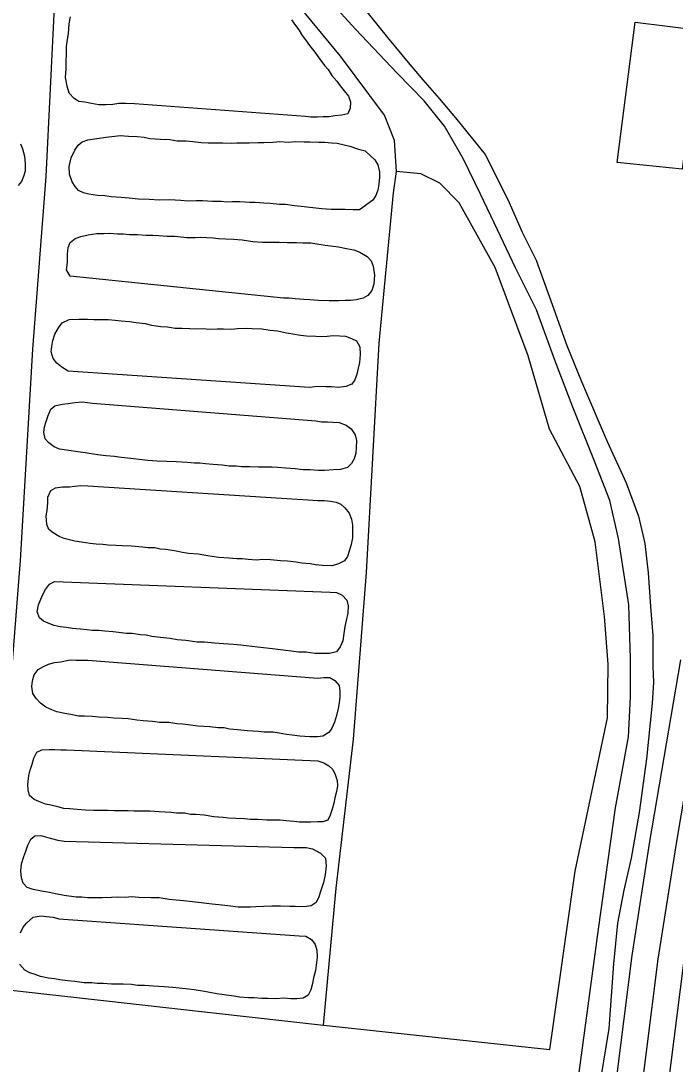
# Model space of a CAD drawing. Extents: x 3297735 to 3335592, y 670436 to 695807.
# Drawn here: x 3330874 to 3331251, y 678936 to 679535 of the extents above; entities that cross this region are included whole.
import ezdxf

# ---------------------------------------------------------------- set-up
doc = ezdxf.new("R2010")
doc.units = 0
for name, color, linetype in [('V-BLDG-OTLN', 7, 'Continuous'), ('V-DTCH-CNTR', 7, 'Continuous'), ('V-ROAD-CNTR', 7, 'Continuous'), ('V-TOPO-SHOR', 7, 'Continuous')]:
    doc.layers.add(name, color=color, linetype=linetype)

msp = doc.modelspace()

# ---------------------------------------------------------------- linework, layer by layer
at = {"layer": 'V-BLDG-OTLN'}
msp.add_lwpolyline([(3331217.2, 679453.91), (3331227.47, 679534.58), (3331264.77, 679529.83), (3331254.62, 679450.07)], close=True, dxfattribs=at)
at = {"layer": 'V-DTCH-CNTR'}
for points in [[(3330381.34, 680198), (3330481.27, 680121.82), (3330505.09, 680101.4), (3330526.08, 680083.39), (3330603.2, 680028.16), (3330688.59, 679953.94), (3330712.83, 679922.62), (3330715.46, 679919.22), (3330758.4, 679870.53), (3330844.95, 679762), (3330883.66, 679716.81), (3330897.06, 679696.88), (3330900.26, 679683.12), (3330902.31, 679650.51), (3330893.8, 679546.93), (3330888.75, 679445.87), (3330881.17, 679346.56), (3330874.08, 679224.96), (3330863.13, 679086.28), (3330851.65, 678979.97), (3330848.25, 678949.36), (3330846.88, 678917.67), (3330843.51, 678830.61)], [(3330851.65, 678979.97), (3330940.64, 678969.98), (3331048.45, 678957.96), (3331055.71, 679036.71), (3331065.65, 679122.27), (3331073.18, 679218.15), (3331080.43, 679350.03), (3331088.67, 679436.47), (3331090.31, 679448.68), (3331089.15, 679466.47), (3331083.39, 679481.13), (3331058.21, 679514.96), (3330966.56, 679626.15), (3330932.01, 679663.55), (3330897.06, 679696.88)], [(3331048.45, 678957.96), (3331178.51, 678943.88), (3331193.01, 679046.51), (3331211.56, 679134.5), (3331212.05, 679165.35), (3331209.92, 679192.82), (3331204.61, 679235.76), (3331195.69, 679267.62), (3331178.21, 679300.47), (3331166.03, 679342.67), (3331147.13, 679393.54), (3331126.29, 679430.73), (3331115.33, 679442.05), (3331104.27, 679447.37), (3331090.31, 679448.68)]]:
    msp.add_lwpolyline(points, dxfattribs=at)
at = {"layer": 'V-ROAD-CNTR'}
for points in [[(3331703.21, 682274.19), (3331652.47, 681951.76), (3331585.11, 681518.81), (3331505.46, 680976.82), (3331402.9, 680289.46), (3331317.13, 679694.99), (3331284.04, 679300.52), (3331268.59, 679165.86), (3331250.84, 679061.18), (3331240.61, 678995.88), (3331220.43, 678836.02)], [(3331232.02, 678814.75), (3331232.4, 678816.02), (3331232.75, 678817.27), (3331233.1, 678818.56), (3331233.43, 678819.9), (3331233.71, 678821.19), (3331233.98, 678822.46), (3331234.23, 678823.77), (3331234.45, 678825.07), (3331234.66, 678826.43), (3331234.84, 678827.75), (3331234.99, 678829.02), (3331235.13, 678830.39), (3331235.24, 678831.72), (3331235.32, 678833), (3331235.39, 678834.36), (3331235.41, 678834.87), (3331255.46, 678993.78), (3331265.65, 679058.76), (3331283.45, 679163.75), (3331298.97, 679299.04), (3331332.04, 679693.29), (3331346.44, 679793.09)], [(3331203.36, 678823.63), (3331203.59, 678824.4), (3331203.82, 678825.22), (3331204.03, 678825.98), (3331204.21, 678826.73), (3331204.39, 678827.53), (3331204.56, 678828.34), (3331204.71, 678829.14), (3331204.85, 678829.94), (3331204.97, 678830.69), (3331205.07, 678831.5), (3331205.17, 678832.34), (3331205.25, 678833.1), (3331205.32, 678833.92), (3331205.37, 678834.77), (3331205.41, 678835.54), (3331205.46, 678837.17), (3331225.75, 678997.98), (3331236.04, 679063.59), (3331253.74, 679167.97)]]:
    msp.add_lwpolyline(points, dxfattribs=at)
at = {"layer": 'V-TOPO-SHOR'}
msp.add_line((3331238.07, 679154.87), (3331237.29, 679143.01), dxfattribs=at)
for points in [[(3331224.87, 679146.47), (3331224.93, 679168.74), (3331223.94, 679199.64), (3331218.02, 679237.73), (3331213.02, 679259.49), (3331204.18, 679282.19), (3331191.62, 679313.27), (3331181.36, 679340.16), (3331170.83, 679369.13), (3331158.75, 679393.37), (3331148.41, 679415.21), (3331138.64, 679435.55), (3331128.58, 679456.2), (3331117.89, 679474.78), (3331106.25, 679489.22), (3331090.77, 679505.2), (3331066.83, 679530.53), (3331037.94, 679562.16), (3331016.98, 679588.33), (3330983.43, 679625.39)], [(3331066.82, 679548.64), (3331085.16, 679525.78), (3331097.1, 679511.34), (3331105.55, 679501.4), (3331114.88, 679490.57), (3331124.2, 679479.43), (3331141.38, 679458.37), (3331154.33, 679432.63), (3331162.64, 679413.79), (3331170.7, 679397.63), (3331179.79, 679372.25), (3331188.32, 679348.66), (3331196.6, 679328.04), (3331211.49, 679293.36), (3331222.39, 679269.73), (3331229.51, 679250.61), (3331233.12, 679234.82), (3331234.92, 679217.87), (3331236.4, 679198.55), (3331237.62, 679181.9), (3331237.63, 679164.38), (3331238.07, 679154.87)], [(3330939.81, 679487.59), (3330934.67, 679487.67), (3330930.68, 679487.73), (3330927.24, 679487.22), (3330923.23, 679487), (3330919.23, 679487.06), (3330914.96, 679487.7), (3330911.26, 679488.62), (3330907.83, 679488.96), (3330905.01, 679490.72), (3330902.2, 679493.62), (3330901.12, 679497.64), (3330900.06, 679502.8), (3330900.42, 679507.65), (3330900.48, 679511.36), (3330900.57, 679516.79), (3330900.63, 679520.5), (3330901.26, 679524.49), (3330901.89, 679527.91), (3330902.27, 679533.62), (3330902.9, 679537.61)], [(3331030.02, 679535.86), (3331032.25, 679532.68), (3331034.21, 679530.08), (3331036.16, 679526.91), (3331038.12, 679524.3), (3331040.35, 679521.12), (3331043.44, 679517.36), (3331046.23, 679513.32), (3331049.02, 679509.56), (3331050.99, 679507.24), (3331053.22, 679503.78), (3331056.02, 679500.59), (3331057.98, 679497.98), (3331060.22, 679495.09), (3331062.74, 679491.91), (3331063.84, 679488.75), (3331063.78, 679485.04)], [(3331063.78, 679485.04), (3331062.3, 679481.92), (3331058.86, 679481.11), (3331054.85, 679480.61), (3331051.7, 679480.09), (3331048.27, 679480.14), (3331044.84, 679479.91), (3331041.12, 679479.97), (3331037.99, 679480.31), (3330939.81, 679487.59)], [(3330874.3, 679464.64), (3330875.4, 679461.76), (3330876.47, 679457.46), (3330876.98, 679453.17), (3330876.91, 679448.88), (3330876, 679445.75), (3330874.81, 679442.91), (3330872.78, 679440.66)], [(3331069.13, 679426.66), (3331065.42, 679426.72), (3331060.85, 679426.8), (3331057.7, 679426.85), (3331052.85, 679426.92), (3331047.42, 679427.29), (3331040.58, 679427.98), (3331035.45, 679428.63), (3331031.74, 679428.98), (3331026.6, 679429.63), (3331023.18, 679429.68), (3331017.76, 679430.34), (3331014.04, 679430.4), (3331009.19, 679430.76), (3331005.77, 679430.82), (3331000.34, 679431.19), (3330996.06, 679431.26), (3330992.91, 679431.02), (3330989.49, 679431.37), (3330984.63, 679431.44), (3330978.92, 679431.82), (3330975.21, 679431.88), (3330970.35, 679431.67), (3330966.35, 679432.02), (3330959.79, 679432.41), (3330954.07, 679432.22), (3330948.08, 679432.6), (3330941.79, 679432.7), (3330936.66, 679433.35), (3330932.1, 679433.71), (3330926.39, 679434.09), (3330922.68, 679434.72), (3330918.4, 679434.79), (3330913.56, 679435.72), (3330910.42, 679436.34), (3330907.59, 679437.82), (3330905.63, 679440.13), (3330903.96, 679442.73), (3330902.31, 679447.05), (3330902.1, 679451.62), (3330903.32, 679456.46), (3330905.39, 679461), (3330907.43, 679463.82), (3330909.75, 679465.78), (3330912.91, 679466.88), (3330918.07, 679467.65), (3330923.22, 679468.42), (3330928.37, 679468.91), (3330931.52, 679469.44), (3330936.38, 679469.07), (3330941.23, 679468.71), (3330945.22, 679468.36), (3330948.64, 679467.73), (3330954.63, 679467.35), (3330960.06, 679466.98), (3330964.33, 679466.34), (3330969.47, 679466.26), (3330973.18, 679465.91), (3330978.03, 679465.26), (3330982.03, 679465.2), (3330986.88, 679465.12), (3330990.6, 679465.06), (3330995.46, 679464.98), (3330998.6, 679465.22), (3331002.6, 679465.16), (3331005.74, 679465.1), (3331010.6, 679465.31), (3331014.03, 679465.26), (3331019.46, 679465.46), (3331023.19, 679465.97), (3331028.04, 679465.61), (3331032.04, 679465.83), (3331037.18, 679465.75), (3331040.61, 679465.69), (3331045.75, 679465.61), (3331049.18, 679465.55), (3331052.89, 679465.21), (3331056.31, 679464.87), (3331060.3, 679463.95), (3331063.43, 679463.33), (3331068.54, 679461.53), (3331072.24, 679460.61), (3331075.62, 679457.42), (3331077.88, 679455.38), (3331079.54, 679452.5), (3331080.62, 679448.48), (3331080.57, 679445.34), (3331080.22, 679441.34), (3331079.6, 679437.92), (3331078.4, 679434.8), (3331076.65, 679432.26), (3331069.13, 679426.66)], [(3330902.8, 679388.46), (3330900.58, 679392.21), (3330901.21, 679396.49), (3330901.29, 679401.06), (3330901.64, 679405.05), (3330902.83, 679407.89), (3330905.72, 679410.13), (3330908.88, 679411.23), (3330913.18, 679412.3), (3330918.05, 679413.08), (3330922.05, 679413.01), (3330925.48, 679413.24), (3330930.05, 679412.89), (3330933.19, 679412.83), (3330936.9, 679412.49), (3330941.47, 679412.42), (3330946.32, 679412.05), (3330950.32, 679411.99), (3330953.75, 679411.94), (3330958.6, 679411.57), (3330962.89, 679411.5), (3330966.31, 679411.16), (3330969.73, 679410.82), (3330974.59, 679410.74), (3330977.73, 679410.98), (3330984.87, 679410.58), (3330988.01, 679410.24), (3330992, 679409.9), (3330996.57, 679409.82), (3331001.71, 679409.45), (3331007.7, 679408.5), (3331013.12, 679408.13), (3331017.12, 679408.07), (3331022.83, 679407.97), (3331027.4, 679407.9), (3331032.83, 679407.81), (3331036.54, 679407.75), (3331041.11, 679407.68), (3331044.53, 679407.06), (3331049.38, 679406.41), (3331053.94, 679405.76), (3331057.08, 679405.43), (3331061.63, 679404.5), (3331065.9, 679403.57), (3331069.31, 679402.37), (3331073.56, 679399.73), (3331075.8, 679397.41), (3331076.9, 679394.25), (3331077.67, 679389.1), (3331077.3, 679383.96), (3331076.1, 679380.26), (3331073.77, 679377.45), (3331071.17, 679375.77), (3331067.16, 679374.98), (3331064.01, 679374.46), (3331060.87, 679374.51), (3331057.15, 679374.28), (3331051.72, 679374.37), (3331045.44, 679374.47), (3331040.58, 679374.83), (3331037.16, 679375.17), (3331032.02, 679375.54), (3331028.6, 679375.88), (3331025.46, 679375.93), (3330902.8, 679388.46)], [(3330901.64, 679333.91), (3330897.97, 679336.26), (3330895.15, 679338.58), (3330892.9, 679341.19), (3330891.82, 679344.93), (3330892.16, 679348.06), (3330892.78, 679351.48), (3330893.98, 679355.18), (3330896.04, 679358.86), (3330898.09, 679361.68), (3330902.12, 679363.62), (3330907.83, 679363.81), (3330912.69, 679363.73), (3330916.4, 679363.68), (3330920.69, 679363.61), (3330924.69, 679363.54), (3330928.68, 679363.19), (3330932.11, 679362.85), (3330936.96, 679362.49), (3330940.66, 679361.86), (3330945.79, 679361.2), (3330949.49, 679360.29), (3330954.91, 679359.63), (3330958.62, 679359.28), (3330963.18, 679358.64), (3330966.9, 679358.58), (3330971.47, 679358.51), (3330974.6, 679358.17), (3330979.18, 679358.39), (3330982.6, 679358.05), (3330987.18, 679358.26), (3330990.89, 679358.2), (3330995.46, 679358.12), (3330998.89, 679358.36), (3331004.04, 679358.56), (3331007.47, 679358.5), (3331012.89, 679358.13), (3331017.73, 679357.48), (3331022.02, 679357.13), (3331027.14, 679355.9), (3331030.84, 679355.27), (3331035.12, 679354.63), (3331038.54, 679354.29), (3331043.96, 679353.92), (3331047.11, 679353.87), (3331050.54, 679354.1), (3331053.97, 679354.33), (3331057.69, 679354.27), (3331061.11, 679353.93), (3331064.52, 679352.73), (3331067.35, 679351.26), (3331069.3, 679347.8), (3331069.52, 679343.51), (3331069.15, 679338.95), (3331068.24, 679335.53), (3331067.62, 679332.11), (3331066.42, 679328.99), (3331064.67, 679326.45), (3331061.22, 679325.07), (3331056.93, 679324.57), (3331052.93, 679324.92), (3331049.79, 679324.97), (3331044.93, 679325.05), (3331040.35, 679324.55), (3330901.64, 679333.91)], [(3331044.05, 679305.35), (3331047.18, 679304.73), (3331050.61, 679304.67), (3331053.75, 679304.62), (3331057.46, 679304.28), (3331061.43, 679302.78), (3331064.26, 679300.74), (3331066.49, 679297.28), (3331067.29, 679294.12), (3331067.23, 679289.83), (3331066.89, 679286.7), (3331065.98, 679283.57), (3331064.51, 679280.73), (3331062.19, 679278.48), (3331058.17, 679277.41), (3331054.17, 679277.18), (3331049.02, 679276.7), (3331045.3, 679276.75), (3331040.74, 679277.11), (3331036.74, 679277.18), (3331032.18, 679277.82), (3331026.47, 679278.2), (3331022.19, 679278.55), (3331018.76, 679278.61), (3331014.76, 679278.67), (3331011.05, 679278.73), (3331005.91, 679278.81), (3331001.34, 679278.89), (3330998.2, 679279.22), (3330994.2, 679279.29), (3330990.21, 679279.92), (3330984.79, 679280.29), (3330980.51, 679280.65), (3330977.37, 679280.98), (3330974.23, 679281.03), (3330969.95, 679281.39), (3330963.67, 679281.78), (3330958.24, 679281.86), (3330952.82, 679282.23), (3330947.4, 679282.6), (3330943.97, 679282.95), (3330937.7, 679283.62), (3330931.99, 679284.28), (3330928.29, 679284.91), (3330923.44, 679285.28), (3330920.02, 679285.62), (3330914.88, 679286.27), (3330911.46, 679286.9), (3330907.19, 679287.54), (3330902.06, 679288.19), (3330896.64, 679289.13), (3330893.52, 679290.32), (3330890.41, 679292.66), (3330888.45, 679294.98), (3330887.65, 679298.7), (3330887.99, 679301.84), (3330888.89, 679304.97), (3330890.09, 679308.38), (3330891.58, 679312.07), (3330893.9, 679314.03), (3330898.2, 679314.82), (3330901.63, 679315.34), (3330905.35, 679315.85), (3330909.94, 679316.35), (3330915.63, 679315.4), (3331044.05, 679305.35)], [(3331045.32, 679259.61), (3331048.74, 679259.56), (3331052.45, 679259.21), (3331055.58, 679258.59), (3331058.42, 679257.4), (3331060.68, 679255.37), (3331063.2, 679252.18), (3331064.57, 679248.73), (3331065.08, 679245.3), (3331065.03, 679241.87), (3331064.97, 679238.15), (3331064.34, 679234.16), (3331063.14, 679230.47), (3331062.23, 679227.34), (3331060.47, 679224.8), (3331057.02, 679223.14), (3331053.29, 679222.05), (3331047.57, 679222.15), (3331043.86, 679222.49), (3331040.73, 679223.11), (3331035.88, 679223.47), (3331032.75, 679224.1), (3331027.62, 679224.75), (3331023.62, 679224.82), (3331017.91, 679225.48), (3331013.34, 679225.55), (3331009.91, 679225.32), (3331005.06, 679225.68), (3331001.63, 679226.02), (3330998.49, 679226.07), (3330993.93, 679226.43), (3330988.22, 679226.81), (3330983.08, 679227.46), (3330979.67, 679228.09), (3330976.25, 679228.71), (3330970.83, 679229.09), (3330967.41, 679229.71), (3330963.7, 679230.34), (3330957.72, 679231.3), (3330954.58, 679231.63), (3330951.45, 679232.26), (3330947.45, 679232.32), (3330944.31, 679232.65), (3330938.04, 679233.33), (3330932.61, 679233.41), (3330929.19, 679233.75), (3330924.62, 679233.83), (3330921.48, 679234.16), (3330917.77, 679234.51), (3330914.34, 679234.85), (3330909.21, 679235.5), (3330905.51, 679236.13), (3330899.25, 679237.66), (3330896.41, 679238.85), (3330893.01, 679240.9), (3330890.48, 679242.94), (3330889.38, 679245.82), (3330888.88, 679250.68), (3330889.51, 679253.82), (3330889.86, 679258.1), (3330889.91, 679261.53), (3330891.69, 679265.21), (3330894.29, 679266.89), (3330898.29, 679267.39), (3330902.29, 679267.33), (3330905.44, 679267.85), (3330908.88, 679268.08), (3330912.88, 679268.02), (3331045.32, 679259.61)], [(3331052.19, 679206.93), (3331055.9, 679206.58), (3331059.02, 679205.11), (3331061.83, 679202.2), (3331062.63, 679199.05), (3331062.28, 679194.77), (3331061.35, 679190.5), (3331060.73, 679187.08), (3331060.09, 679183.09), (3331059.45, 679178.81), (3331057.97, 679175.41), (3331055.92, 679172.58), (3331051.91, 679171.5), (3331047.62, 679171.57), (3331043.34, 679171.64), (3331038.49, 679172.29), (3331033.92, 679172.36), (3331029.93, 679173), (3331026.79, 679173.33), (3331019.09, 679174.32), (3331015.67, 679174.66), (3331012.25, 679174.99), (3331007.11, 679175.65), (3331003.98, 679175.98), (3331000.84, 679176.32), (3330996.56, 679176.67), (3330990.85, 679177.05), (3330985.71, 679177.42), (3330980.01, 679178.08), (3330975.73, 679178.15), (3330969.17, 679179.11), (3330964.32, 679179.48), (3330960.33, 679180.11), (3330954.62, 679180.78), (3330949.78, 679181.42), (3330946.36, 679182.05), (3330943.22, 679182.38), (3330938.37, 679183.03), (3330935.23, 679183.08), (3330927.53, 679184.07), (3330922.68, 679184.43), (3330919.26, 679184.77), (3330915.54, 679184.83), (3330912.41, 679185.16), (3330908.7, 679185.51), (3330904.13, 679185.87), (3330900.43, 679186.5), (3330897.01, 679186.84), (3330893.59, 679187.75), (3330890.18, 679188.95), (3330887.34, 679190.14), (3330885.09, 679192.17), (3330883.72, 679195.62), (3330884.64, 679199.61), (3330885.83, 679202.73), (3330887.02, 679205.57), (3330888.49, 679208.4), (3330890.83, 679211.51), (3330893.71, 679212.89), (3331052.19, 679206.93)], [(3331045.11, 679157.33), (3331048.54, 679157.84), (3331051.97, 679157.79), (3331054.8, 679156.03), (3331057.33, 679153.13), (3331057.85, 679149.98), (3331057.79, 679146.55), (3331057.45, 679143.13), (3331056.83, 679140), (3331055.91, 679136.01), (3331054.7, 679132.03), (3331053.22, 679128.62), (3331051.47, 679126.08), (3331048.01, 679124.14), (3331044.85, 679123.62), (3331040.57, 679123.68), (3331034.86, 679124.06), (3331030.3, 679124.71), (3331027.16, 679125.04), (3331022.89, 679125.68), (3331019.47, 679126.31), (3331014.33, 679126.39), (3331010.9, 679126.73), (3331004.62, 679127.12), (3330998.92, 679127.78), (3330994.35, 679128.14), (3330991.22, 679128.76), (3330987.79, 679128.82), (3330982.95, 679129.46), (3330979.52, 679129.52), (3330976.1, 679129.86), (3330970.68, 679130.52), (3330967.25, 679130.86), (3330964.12, 679131.19), (3330959.56, 679131.84), (3330954.13, 679131.92), (3330950.14, 679132.56), (3330944.72, 679132.93), (3330941.01, 679133.28), (3330936.16, 679133.93), (3330932.74, 679134.27), (3330927.88, 679134.34), (3330924.17, 679134.69), (3330919.04, 679135.06), (3330915.61, 679135.4), (3330911.04, 679135.47), (3330907.61, 679135.53), (3330903.06, 679136.46), (3330899.64, 679137.08), (3330895.08, 679138.01), (3330892.24, 679139.2), (3330888.84, 679140.68), (3330885.73, 679143.02), (3330883.2, 679145.63), (3330881.25, 679148.52), (3330880.74, 679152.53), (3330881.08, 679155.95), (3330881.99, 679159.36), (3330884.33, 679162.47), (3330887.5, 679164.13), (3330890.38, 679165.52), (3330893.82, 679166.32), (3330897.26, 679166.83), (3330902.7, 679167.89), (3330906.13, 679167.83), (3330909.27, 679167.78), (3330912.99, 679167.73), (3331045.11, 679157.33)], [(3331195.73, 678828.06), (3331193.79, 678817.7), (3331193.45, 678815.03), (3331191.64, 678813.58), (3331184.43, 678807.91), (3331183.21, 678810.05), (3331180.63, 678813.15), (3331178.65, 678818.24), (3331181.78, 678846.69), (3331193.95, 678920.72), (3331206.41, 679013.16), (3331216.14, 679082.78), (3331223.62, 679123.63), (3331224.87, 679146.47)], [(3331237.29, 679143.01), (3331234.1, 679110.99), (3331229.75, 679080.19), (3331225.18, 679053.83), (3331221.02, 679035.49), (3331217.45, 679016.55), (3331215, 678993.13), (3331212.33, 678956.06), (3331206.07, 678917.26), (3331203.67, 678897.11), (3331201.88, 678878.14), (3331198.87, 678856.81), (3331196.52, 678839.92)], [(3331045.21, 679109.9), (3331048.62, 679108.7), (3331051.45, 679106.94), (3331053.7, 679104.9), (3331055.08, 679102.03), (3331056.17, 679098.58), (3331056.4, 679095.43), (3331055.78, 679092.3), (3331054.87, 679088.6), (3331054.25, 679085.46), (3331053.33, 679082.05), (3331052.14, 679078.64), (3331050.95, 679075.8), (3331048.07, 679074.71), (3331044.93, 679074.76), (3331040.93, 679074.54), (3331037.79, 679074.59), (3331034.64, 679074.64), (3331031.51, 679074.97), (3331026.94, 679075.33), (3331023.52, 679075.67), (3331018.95, 679075.74), (3331015.8, 679075.79), (3331010.67, 679076.16), (3331006.38, 679076.23), (3331002.96, 679076.57), (3330997.82, 679076.65), (3330993.82, 679077), (3330990.69, 679077.34), (3330985.26, 679077.71), (3330979.85, 679078.66), (3330975, 679079.02), (3330971.86, 679079.07), (3330968.72, 679079.69), (3330963.87, 679079.77), (3330960.73, 679080.1), (3330953.88, 679080.5), (3330948.46, 679080.87), (3330944.46, 679080.94), (3330939.6, 679081.01), (3330936.17, 679081.07), (3330931.32, 679081.15), (3330928.17, 679081.2), (3330924.17, 679081.26), (3330921.03, 679081.31), (3330916.18, 679081.39), (3330911.61, 679081.46), (3330906.75, 679081.82), (3330902.48, 679082.18), (3330899.05, 679082.52), (3330895.64, 679083.43), (3330891.65, 679084.35), (3330888.52, 679084.97), (3330884.83, 679086.46), (3330881.99, 679087.65), (3330879.46, 679089.97), (3330878.65, 679093.13), (3330878.41, 679096.28), (3330879.07, 679101.41), (3330879.69, 679104.54), (3330880.89, 679107.95), (3330881.8, 679111.37), (3330883.57, 679114.77), (3330886.45, 679116.15), (3330890.74, 679116.37), (3330893.88, 679116.32), (3330897.31, 679116.26), (3330900.73, 679116.2), (3331045.21, 679109.9)], [(3331031.27, 679060.12), (3331034.98, 679060.06), (3331038.41, 679060), (3331042.11, 679059.37), (3331046.64, 679056.73), (3331049.45, 679053.83), (3331049.96, 679049.53), (3331049.3, 679044.4), (3331048.37, 679039.84), (3331046.87, 679035.3), (3331045.67, 679031.6), (3331044.19, 679028.48), (3331041.3, 679026.53), (3331037.29, 679026.02), (3331032.15, 679026.1), (3331029.01, 679026.15), (3331023.58, 679026.24), (3331018.73, 679026.32), (3331013.87, 679026.11), (3331009.58, 679025.89), (3331006.43, 679025.66), (3330999.29, 679025.77), (3330993.3, 679026.44), (3330988.17, 679027.09), (3330984.46, 679027.44), (3330981.04, 679027.78), (3330976.47, 679028.42), (3330971.34, 679029.08), (3330967.92, 679029.42), (3330963.64, 679029.77), (3330959.64, 679030.12), (3330953.94, 679031.07), (3330949.09, 679031.15), (3330942.23, 679031.25), (3330937.95, 679031.61), (3330934.52, 679031.38), (3330929.95, 679031.45), (3330926.52, 679031.22), (3330921.37, 679031.02), (3330917.66, 679031.08), (3330912.8, 679031.15), (3330909.38, 679031.5), (3330906.24, 679031.55), (3330899.4, 679032.51), (3330894.27, 679033.45), (3330890.85, 679034.08), (3330886.29, 679035.01), (3330881.45, 679035.94), (3330878.04, 679037.14), (3330875.79, 679039.46), (3330874.7, 679042.62), (3330874.48, 679046.62), (3330874.83, 679050.62), (3330876.04, 679054.89), (3330877.23, 679058.01), (3330878.43, 679061.42), (3330880.2, 679064.82), (3330882.51, 679066.78), (3330885.95, 679067.01), (3330891.35, 679065.5), (3330895.62, 679064.29), (3330899.32, 679063.66), (3331031.27, 679060.12)], [(3330874.19, 679010.91), (3330875.68, 679014.32), (3330877.71, 679016.57), (3330881.48, 679019.94), (3330886.06, 679020.72), (3330889.2, 679020.39), (3330892.91, 679020.04), (3330896.32, 679019.13), (3331034.45, 679009.21)], [(3331034.45, 679009.21), (3331038.17, 679009.15), (3331041.56, 679007.1), (3331043.52, 679004.21), (3331044.61, 679001.05), (3331044.83, 678997.04), (3331044.19, 678992.48), (3331043.85, 678989.34), (3331042.64, 678985.08), (3331042.02, 678981.94), (3331041.1, 678978.25), (3331039.62, 678975.13), (3331036.74, 678973.46), (3331033.02, 678972.95), (3331029.59, 678973), (3331025.6, 678973.35), (3331020.73, 678973.14), (3331016.45, 678973.21), (3331013.02, 678973.27), (3331008.46, 678973.62), (3331005.31, 678973.68), (3331000.18, 678974.04), (3330996.76, 678974.67), (3330991.34, 678975.33), (3330987.06, 678975.97), (3330983.93, 678976.59), (3330979.94, 678977.22), (3330973.96, 678978.18), (3330970.82, 678978.51), (3330965.4, 678979.17), (3330961.69, 678979.52), (3330956.84, 678979.88), (3330953.7, 678980.21), (3330950.56, 678980.26), (3330945.42, 678980.63), (3330941.43, 678980.7), (3330938.01, 678981.32), (3330933.15, 678981.4), (3330929.72, 678981.45), (3330926.58, 678981.5), (3330921.73, 678981.87), (3330918.3, 678981.92), (3330915.16, 678982.26), (3330910.88, 678982.33), (3330905.46, 678982.98), (3330901.47, 678983.33), (3330896.91, 678983.98), (3330893.77, 678984.6), (3330890.35, 678984.94), (3330885.79, 678985.87), (3330882.67, 678987.06), (3330879.54, 678987.97), (3330876.71, 678989.44), (3330873.62, 678992.92)]]:
    msp.add_lwpolyline(points, dxfattribs=at)

doc.saveas('drawing.dxf')
